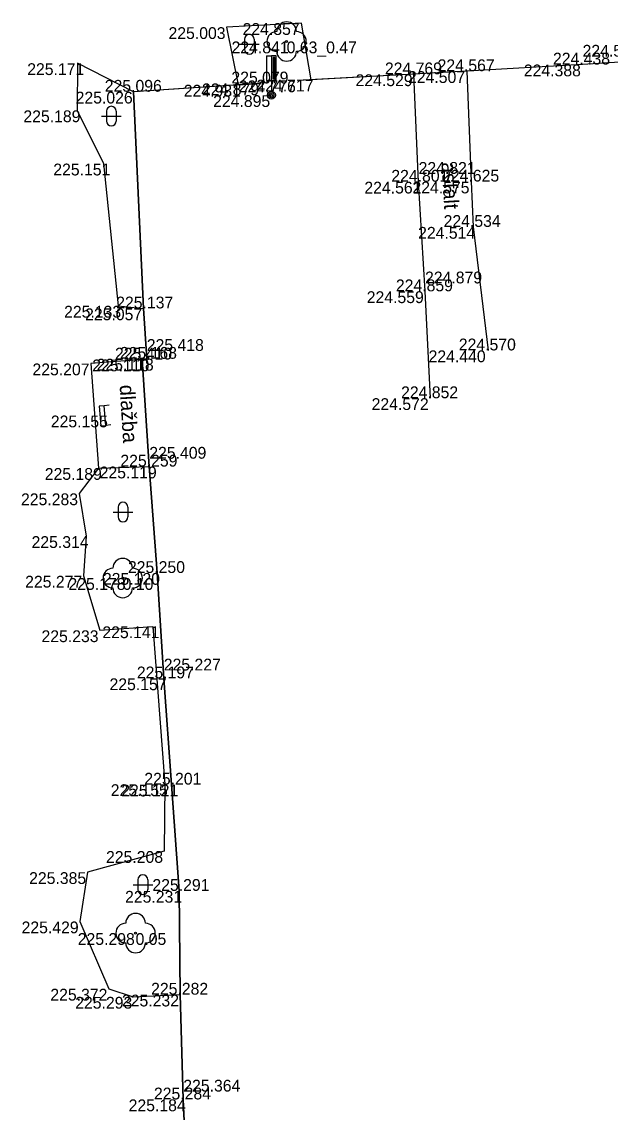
# Model space of a CAD drawing. Extents: x -599516 to -599132, y -1163668 to -1163119.
# Drawn here: x -599355.18 to -599340.22, y -1163464.54 to -1163436.82 of the extents above; entities that cross this region are included whole.
import ezdxf

# ---------------------------------------------------------------- set-up
doc = ezdxf.new("R2010")
doc.units = 0
for name, color, linetype in [('Bod-oznac1', 7, 'Continuous'), ('Bod-oznac2', 7, 'Continuous'), ('Bod-oznac3', 7, 'Continuous'), ('Bod-vyska1', 7, 'Continuous'), ('Bod-vyska2', 7, 'Continuous'), ('Bod-vyska3', 7, 'Continuous'), ('Z_cela-hrobu-dolni-linie', 7, 'Continuous'), ('Z_cela-hrobu-horni-linie', 7, 'Continuous'), ('Z_chodnik', 7, 'Continuous'), ('Z_komunikace', 7, 'Continuous'), ('Z_kultury-znacky', 7, 'Continuous'), ('Z_nove-stromy-prumer-kmene', 7, 'Continuous'), ('Z_obvod-kmene-spodek-ve-vysce1_2m', 7, 'Continuous'), ('Z_popis-budov-povrchu', 7, 'Continuous'), ('Z_stromy-kere', 7, 'Continuous'), ('Z_stromy-nove-vysazene', 7, 'Continuous'), ('Z_znacky-ostatni-lavicka', 7, 'Continuous'), ('Z_znacky-ostatni-orientacni-sloupek', 7, 'Continuous'), ('Z_zpevnene-plochy', 7, 'Continuous')]:
    doc.layers.add(name, color=color, linetype=linetype)

msp = doc.modelspace()

# ---------------------------------------------------------------- linework, layer by layer
at = {"layer": 'Bod-oznac1'}
for p, q in [((-599348.071, -1163436.854), (-599348.071, -1163436.854)), ((-599349.971, -1163436.958), (-599349.971, -1163436.958)), ((-599348.446, -1163437.321), (-599348.446, -1163437.321)), ((-599353.765, -1163437.874), (-599353.765, -1163437.874)), ((-599340.924, -1163437.907), (-599340.924, -1163437.907)), ((-599345.212, -1163438.156), (-599345.212, -1163438.156)), ((-599343.867, -1163438.076), (-599343.867, -1163438.076)), ((-599349.682, -1163438.422), (-599349.682, -1163438.422)), ((-599349.115, -1163438.388), (-599349.115, -1163438.388)), ((-599348.178, -1163438.312), (-599348.178, -1163438.312)), ((-599347.82, -1163438.292), (-599347.82, -1163438.292)), ((-599352.341, -1163438.598), (-599352.341, -1163438.598)), ((-599348.833, -1163438.686), (-599348.833, -1163438.686)), ((-599353.771, -1163439.073), (-599353.771, -1163439.073)), ((-599353.103, -1163440.426), (-599353.103, -1163440.426)), ((-599345.092, -1163440.886), (-599345.092, -1163440.886)), ((-599343.753, -1163440.882), (-599343.753, -1163440.882)), ((-599343.704, -1163442.035), (-599343.704, -1163442.035)), ((-599344.928, -1163443.671), (-599344.928, -1163443.671)), ((-599352.725, -1163444.041), (-599352.725, -1163444.041)), ((-599352.088, -1163444.107), (-599352.088, -1163444.107)), ((-599343.324, -1163445.174), (-599343.324, -1163445.174)), ((-599352.115, -1163445.406), (-599352.115, -1163445.406)), ((-599352.001, -1163445.387), (-599352.001, -1163445.387)), ((-599353.426, -1163445.507), (-599353.426, -1163445.507)), ((-599344.791, -1163446.389), (-599344.791, -1163446.389)), ((-599353.062, -1163446.83), (-599353.062, -1163446.83)), ((-599353.228, -1163448.165), (-599353.228, -1163448.165)), ((-599351.937, -1163448.127), (-599351.937, -1163448.127)), ((-599353.716, -1163448.809), (-599353.716, -1163448.809)), ((-599353.541, -1163449.896), (-599353.541, -1163449.896)), ((-599353.608, -1163450.903), (-599353.608, -1163450.903)), ((-599352.613, -1163450.962), (-599352.613, -1163450.962)), ((-599351.74, -1163450.832), (-599351.74, -1163450.832)), ((-599353.195, -1163452.29), (-599353.195, -1163452.29)), ((-599351.844, -1163452.189), (-599351.844, -1163452.189)), ((-599351.569, -1163453.511), (-599351.569, -1163453.511)), ((-599351.539, -1163456.203), (-599351.539, -1163456.203)), ((-599351.376, -1163456.212), (-599351.376, -1163456.212)), ((-599351.557, -1163457.901), (-599351.557, -1163457.901)), ((-599353.51, -1163458.438), (-599353.51, -1163458.438)), ((-599351.175, -1163458.913), (-599351.175, -1163458.913)), ((-599353.701, -1163459.692), (-599353.701, -1163459.692)), ((-599352.286, -1163459.987), (-599352.286, -1163459.987)), ((-599352.969, -1163461.402), (-599352.969, -1163461.402)), ((-599352.35, -1163461.607), (-599352.35, -1163461.607)), ((-599351.15, -1163461.551), (-599351.15, -1163461.551)), ((-599351.073, -1163464.215), (-599351.073, -1163464.215))]:
    msp.add_line(p, q, dxfattribs=at)
at = {"layer": 'Bod-oznac2'}
for p, q in [((-599340.924, -1163437.907), (-599340.924, -1163437.907)), ((-599345.212, -1163438.156), (-599345.212, -1163438.156)), ((-599343.867, -1163438.076), (-599343.867, -1163438.076)), ((-599349.115, -1163438.388), (-599349.115, -1163438.388)), ((-599352.341, -1163438.598), (-599352.341, -1163438.598)), ((-599345.092, -1163440.886), (-599345.092, -1163440.886)), ((-599343.753, -1163440.882), (-599343.753, -1163440.882)), ((-599343.704, -1163442.035), (-599343.704, -1163442.035)), ((-599344.928, -1163443.671), (-599344.928, -1163443.671)), ((-599352.088, -1163444.107), (-599352.088, -1163444.107)), ((-599343.324, -1163445.174), (-599343.324, -1163445.174)), ((-599352.115, -1163445.406), (-599352.115, -1163445.406)), ((-599352.001, -1163445.387), (-599352.001, -1163445.387)), ((-599344.791, -1163446.389), (-599344.791, -1163446.389)), ((-599351.937, -1163448.127), (-599351.937, -1163448.127)), ((-599351.74, -1163450.832), (-599351.74, -1163450.832)), ((-599351.569, -1163453.511), (-599351.569, -1163453.511)), ((-599351.376, -1163456.212), (-599351.376, -1163456.212)), ((-599351.175, -1163458.913), (-599351.175, -1163458.913)), ((-599351.15, -1163461.551), (-599351.15, -1163461.551)), ((-599351.073, -1163464.215), (-599351.073, -1163464.215))]:
    msp.add_line(p, q, dxfattribs=at)
at = {"layer": 'Bod-oznac3'}
for p, q in [((-599340.924, -1163437.907), (-599340.924, -1163437.907)), ((-599345.092, -1163440.886), (-599345.092, -1163440.886)), ((-599344.928, -1163443.671), (-599344.928, -1163443.671)), ((-599352.001, -1163445.387), (-599352.001, -1163445.387)), ((-599351.937, -1163448.127), (-599351.937, -1163448.127)), ((-599351.569, -1163453.511), (-599351.569, -1163453.511)), ((-599351.073, -1163464.215), (-599351.073, -1163464.215))]:
    msp.add_line(p, q, dxfattribs=at)
at = {"layer": 'Z_cela-hrobu-dolni-linie'}
for p, q in [((-599349.682, -1163438.422), (-599349.115, -1163438.388)), ((-599347.82, -1163438.292), (-599348.178, -1163438.312)), ((-599352.088, -1163444.107), (-599352.341, -1163438.598))]:
    msp.add_line(p, q, dxfattribs=at)
for points in [[(-599352.115, -1163445.406), (-599351.937, -1163448.127)], [(-599351.937, -1163448.127), (-599351.74, -1163450.832), (-599351.569, -1163453.511), (-599351.376, -1163456.212), (-599351.175, -1163458.913), (-599351.15, -1163461.551)]]:
    msp.add_lwpolyline(points, dxfattribs=at)
at = {"layer": 'Z_cela-hrobu-horni-linie'}
msp.add_line((-599343.704, -1163442.035), (-599343.324, -1163445.174), dxfattribs=at)
for points in [[(-599338.481, -1163437.751), (-599340.924, -1163437.907), (-599340.924, -1163437.907), (-599343.867, -1163438.076), (-599343.753, -1163440.882)], [(-599344.791, -1163446.389), (-599344.928, -1163443.671), (-599344.928, -1163443.671), (-599345.092, -1163440.886), (-599345.092, -1163440.886), (-599345.212, -1163438.156), (-599348.178, -1163438.312)], [(-599349.115, -1163438.388), (-599352.341, -1163438.598), (-599352.088, -1163444.107)], [(-599351.175, -1163458.913), (-599351.376, -1163456.212), (-599351.569, -1163453.511), (-599351.569, -1163453.511), (-599351.74, -1163450.832), (-599351.937, -1163448.127), (-599351.937, -1163448.127), (-599352.115, -1163445.406), (-599352.001, -1163445.387), (-599352.001, -1163445.387), (-599352.088, -1163444.107)], [(-599347.683, -1163466.803), (-599350.945, -1163466.946), (-599351.073, -1163464.215), (-599351.073, -1163464.215), (-599351.15, -1163461.551), (-599351.175, -1163458.913)]]:
    msp.add_lwpolyline(points, dxfattribs=at)
at = {"layer": 'Z_chodnik'}
for points in [[(-599344.791, -1163446.389), (-599344.928, -1163443.671), (-599345.092, -1163440.886), (-599345.212, -1163438.156)], [(-599343.867, -1163438.076), (-599343.753, -1163440.882), (-599343.704, -1163442.035), (-599343.324, -1163445.174)]]:
    msp.add_lwpolyline(points, dxfattribs=at)
at = {"layer": 'Z_komunikace'}
msp.add_lwpolyline([(-599338.481, -1163437.751), (-599340.924, -1163437.907), (-599343.867, -1163438.076), (-599345.212, -1163438.156), (-599347.82, -1163438.292), (-599348.071, -1163436.854), (-599349.971, -1163436.958), (-599349.682, -1163438.422), (-599352.341, -1163438.598), (-599353.765, -1163437.874), (-599353.771, -1163439.073), (-599353.103, -1163440.426), (-599352.725, -1163444.041), (-599352.088, -1163444.107), (-599352.001, -1163445.387), (-599352.115, -1163445.406), (-599353.426, -1163445.507), (-599353.228, -1163448.165), (-599353.716, -1163448.809), (-599353.541, -1163449.896), (-599353.608, -1163450.903), (-599353.195, -1163452.29), (-599351.844, -1163452.189), (-599351.539, -1163456.203), (-599351.557, -1163457.901), (-599353.51, -1163458.438), (-599353.701, -1163459.692), (-599352.969, -1163461.402), (-599352.35, -1163461.607), (-599351.15, -1163461.551), (-599351.073, -1163464.215), (-599350.945, -1163466.946)], dxfattribs=at)
at = {"layer": 'Z_kultury-znacky'}
for p, q in [((-599349.646, -1163437.391), (-599349.146, -1163437.391)), ((-599349.521, -1163437.266), (-599349.521, -1163437.516)), ((-599349.271, -1163437.266), (-599349.271, -1163437.516)), ((-599353.152, -1163439.219), (-599352.652, -1163439.219)), ((-599353.027, -1163439.094), (-599353.027, -1163439.344)), ((-599352.777, -1163439.094), (-599352.777, -1163439.344)), ((-599352.857, -1163449.284), (-599352.357, -1163449.284)), ((-599352.732, -1163449.159), (-599352.732, -1163449.409)), ((-599352.482, -1163449.159), (-599352.482, -1163449.409)), ((-599352.351, -1163458.756), (-599351.851, -1163458.756)), ((-599352.226, -1163458.631), (-599352.226, -1163458.881)), ((-599351.976, -1163458.631), (-599351.976, -1163458.881))]:
    msp.add_line(p, q, dxfattribs=at)
for centre, start, end in [((-599349.396, -1163437.266), 0, 180), ((-599349.396, -1163437.516), 180, 0), ((-599352.903, -1163439.094), 0, 180), ((-599352.903, -1163439.344), 180, 0), ((-599352.607, -1163449.159), 0, 180), ((-599352.607, -1163449.409), 180, 0), ((-599352.101, -1163458.631), 0, 180), ((-599352.101, -1163458.881), 180, 0)]:
    msp.add_arc(centre, 0.125, start, end, dxfattribs=at)
at = {"layer": 'Z_stromy-kere'}
msp.add_circle((-599348.446, -1163437.321), 0.025, dxfattribs=at)
for centre, start, end in [((-599348.446, -1163437.071), 0, 180), ((-599348.696, -1163437.321), 90, 270), ((-599348.196, -1163437.321), 270, 90), ((-599348.446, -1163437.571), 180, 0)]:
    msp.add_arc(centre, 0.25, start, end, dxfattribs=at)
at = {"layer": 'Z_stromy-nove-vysazene'}
for centre in [(-599352.613, -1163450.962), (-599352.286, -1163459.987)]:
    msp.add_circle(centre, 0.025, dxfattribs=at)
for centre, start, end in [((-599352.863, -1163450.962), 90, 270), ((-599352.613, -1163450.712), 0, 180), ((-599352.363, -1163450.962), 270, 90), ((-599352.613, -1163451.212), 180, 0), ((-599352.286, -1163459.737), 0, 180), ((-599352.536, -1163459.987), 90, 270), ((-599352.036, -1163459.987), 270, 90), ((-599352.286, -1163460.237), 180, 0)]:
    msp.add_arc(centre, 0.25, start, end, dxfattribs=at)
at = {"layer": 'Z_znacky-ostatni-lavicka'}
for p, q in [((-599352.959, -1163446.57), (-599353.083, -1163446.581)), ((-599352.916, -1163447.068), (-599353.041, -1163447.079))]:
    msp.add_line(p, q, dxfattribs=at)
msp.add_lwpolyline([(-599353.165, -1163447.09), (-599353.041, -1163447.079), (-599353.083, -1163446.581), (-599353.208, -1163446.592)], close=True, dxfattribs=at)
at = {"layer": 'Z_znacky-ostatni-orientacni-sloupek'}
for p, q in [((-599348.958, -1163437.686), (-599348.958, -1163438.311)), ((-599348.958, -1163437.686), (-599348.833, -1163437.686)), ((-599348.958, -1163438.311), (-599348.833, -1163438.311)), ((-599348.833, -1163438.311), (-599348.833, -1163438.586))]:
    msp.add_line(p, q, dxfattribs=at)
for points in [[(-599348.833, -1163438.311), (-599348.708, -1163438.311), (-599348.708, -1163437.686), (-599348.833, -1163437.686)], [(-599348.791, -1163438.269), (-599348.75, -1163438.269), (-599348.75, -1163437.728), (-599348.791, -1163437.728)]]:
    msp.add_lwpolyline(points, close=True, dxfattribs=at)
for radius in [0.1, 0.065, 0.03]:
    msp.add_circle((-599348.833, -1163438.686), radius, dxfattribs=at)
at = {"layer": 'Z_zpevnene-plochy'}
msp.add_lwpolyline([(-599353.228, -1163448.165), (-599351.937, -1163448.127)], dxfattribs=at)

# ---------------------------------------------------------------- texts
at = {"layer": 'Bod-vyska1'}
for s, p in [('224.857', (-599349.566, -1163437.154)), ('225.003', (-599351.449, -1163437.258)), ('224.841', (-599349.846, -1163437.621)), ('225.171', (-599355.04, -1163438.174)), ('224.388', (-599342.417, -1163438.207)), ('224.529', (-599346.694, -1163438.456)), ('224.507', (-599345.36, -1163438.376)), ('224.931', (-599351.06, -1163438.722)), ('224.879', (-599350.598, -1163438.688)), ('224.776', (-599349.663, -1163438.612)), ('224.717', (-599349.213, -1163438.592)), ('225.026', (-599353.809, -1163438.898)), ('224.895', (-599350.314, -1163438.986)), ('225.189', (-599355.137, -1163439.373)), ('225.151', (-599354.377, -1163440.726)), ('224.561', (-599346.47, -1163441.186)), ('224.575', (-599345.248, -1163441.182)), ('224.514', (-599345.104, -1163442.335)), ('224.559', (-599346.41, -1163443.971)), ('225.133', (-599354.103, -1163444.341)), ('225.057', (-599353.569, -1163444.407)), ('224.440', (-599344.838, -1163445.474)), ('225.110', (-599353.387, -1163445.706)), ('225.118', (-599353.275, -1163445.687)), ('225.207', (-599354.907, -1163445.807)), ('224.572', (-599346.286, -1163446.689)), ('225.155', (-599354.44, -1163447.13)), ('225.189', (-599354.594, -1163448.465)), ('225.119', (-599353.199, -1163448.427)), ('225.283', (-599355.198, -1163449.109)), ('225.314', (-599354.93, -1163450.196)), ('225.277', (-599355.093, -1163451.203)), ('225.178', (-599353.992, -1163451.262)), ('225.120', (-599353.116, -1163451.132)), ('225.233', (-599354.677, -1163452.59)), ('225.141', (-599353.129, -1163452.489)), ('225.157', (-599352.948, -1163453.811)), ('225.155', (-599352.917, -1163456.503)), ('225.121', (-599352.65, -1163456.512)), ('225.208', (-599353.037, -1163458.201)), ('225.385', (-599354.992, -1163458.738)), ('225.231', (-599352.553, -1163459.213)), ('225.429', (-599355.183, -1163459.992)), ('225.298', (-599353.756, -1163460.287)), ('225.372', (-599354.452, -1163461.702)), ('225.293', (-599353.82, -1163461.907)), ('225.232', (-599352.632, -1163461.851)), ('225.184', (-599352.462, -1163464.515))]:
    msp.add_text(s, height=0.3, dxfattribs=at).set_placement(p)
at = {"layer": 'Bod-vyska2'}
for s, p in [('224.438', (-599341.676, -1163437.907)), ('224.769', (-599345.948, -1163438.156)), ('224.567', (-599344.609, -1163438.076)), ('225.079', (-599349.85, -1163438.388)), ('225.096', (-599353.069, -1163438.598)), ('224.801', (-599345.785, -1163440.886)), ('224.625', (-599344.494, -1163440.882)), ('224.534', (-599344.456, -1163442.035)), ('224.859', (-599345.669, -1163443.671)), ('225.137', (-599352.778, -1163444.107)), ('224.570', (-599344.07, -1163445.174)), ('225.410', (-599352.809, -1163445.406)), ('225.168', (-599352.684, -1163445.387)), ('224.852', (-599345.537, -1163446.389)), ('225.259', (-599352.672, -1163448.127)), ('225.250', (-599352.48, -1163450.832)), ('225.197', (-599352.253, -1163453.511)), ('225.201', (-599352.064, -1163456.212)), ('225.291', (-599351.858, -1163458.913)), ('225.282', (-599351.891, -1163461.551)), ('225.284', (-599351.819, -1163464.215))]:
    msp.add_text(s, height=0.3, dxfattribs=at).set_placement(p)
at = {"layer": 'Bod-vyska3'}
for s, p in [('224.568', (-599340.924, -1163437.707)), ('224.821', (-599345.092, -1163440.686)), ('224.879', (-599344.928, -1163443.471)), ('225.418', (-599352.001, -1163445.187)), ('225.409', (-599351.937, -1163447.927)), ('225.227', (-599351.569, -1163453.311)), ('225.364', (-599351.073, -1163464.015))]:
    msp.add_text(s, height=0.3, dxfattribs=at).set_placement(p)
at = {"layer": 'Z_nove-stromy-prumer-kmene'}
for s, p in [('0.10', (-599352.613, -1163451.262)), ('0.05', (-599352.286, -1163460.287))]:
    msp.add_text(s, height=0.3, dxfattribs=at).set_placement(p)
at = {"layer": 'Z_obvod-kmene-spodek-ve-vysce1_2m'}
msp.add_text('0.63_0.47', height=0.3, dxfattribs=at).set_placement((-599348.446, -1163437.621))
at = {"layer": 'Z_popis-budov-povrchu'}
for s, p in [('asfalt', (-599344.511, -1163440.399)), ('dlažba', (-599352.691, -1163446.059))]:
    msp.add_text(s, height=0.375, rotation=273.4503, dxfattribs=at).set_placement(p)

doc.saveas('drawing.dxf')
